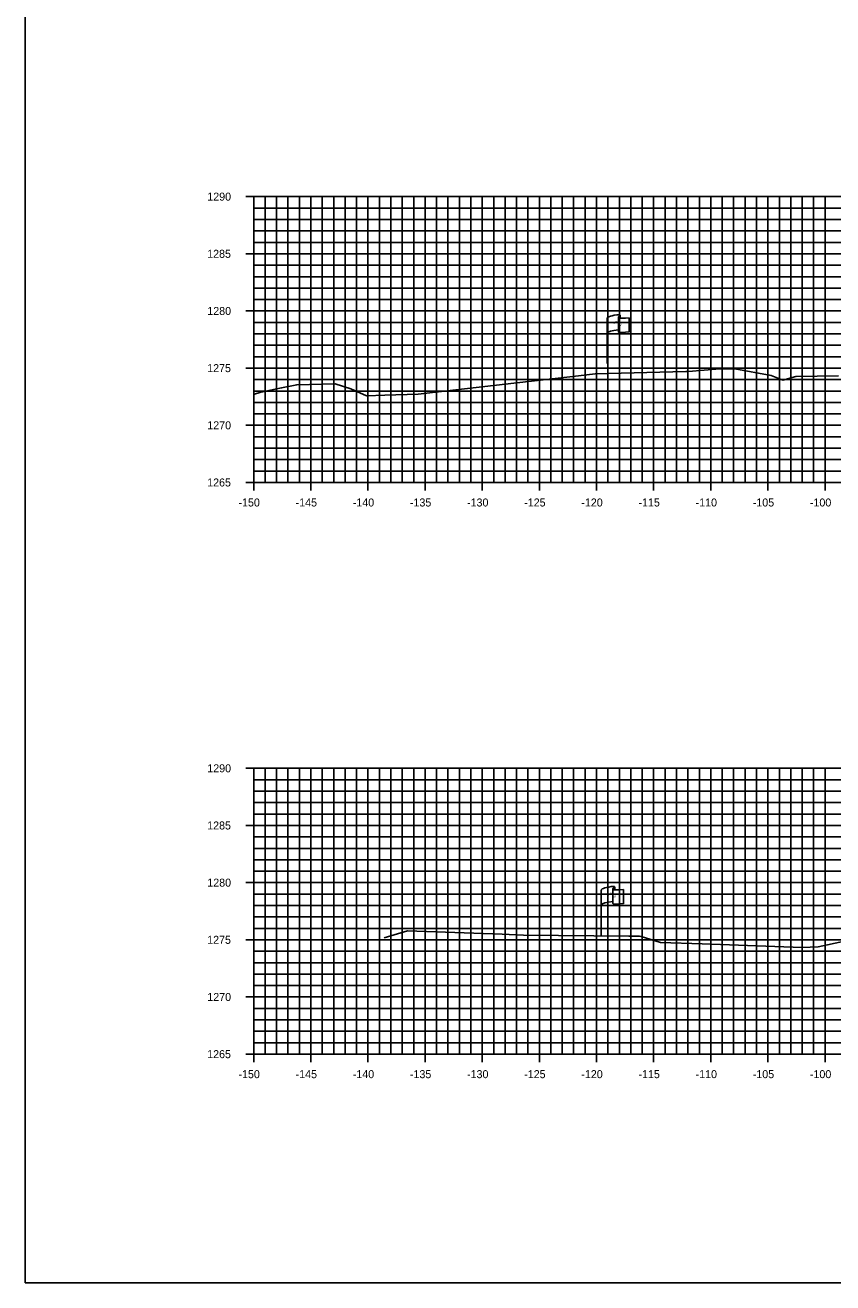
# Model space of a CAD drawing. Extents: x 674939 to 678919, y 750652 to 765176.
# Drawn here: x 678578.5 to 678649.2, y 763116.3 to 763226.3 of the extents above; entities that cross this region are included whole.
import ezdxf

# ---------------------------------------------------------------- set-up
doc = ezdxf.new("R2010")
doc.units = 0
for name, color, linetype in [('Level 10', 7, 'Continuous'), ('Level 20', 7, 'Continuous'), ('Level 28', 7, 'Continuous'), ('Level 4', 7, 'Continuous'), ('Level 8', 7, 'Continuous'), ('Level 9', 7, 'Continuous')]:
    doc.layers.add(name, color=color, linetype=linetype)

msp = doc.modelspace()

# ---------------------------------------------------------------- linework, layer by layer
at = {"layer": 'Level 10'}
for points in [[(678598.53, 763194), (678598.59, 763194.02), (678599.07, 763194.16), (678599.85, 763194.33), (678600.97, 763194.56), (678602.3, 763194.84), (678605.66, 763194.92), (678607.02, 763194.47), (678608.4, 763193.87), (678610.02, 763193.93), (678612.92, 763194.01), (678621.3, 763194.98), (678626.47, 763195.57), (678628.4, 763195.79), (678636.35, 763195.99), (678636.59, 763195.99), (678639.32, 763196.23), (678640.63, 763196.22), (678643.8, 763195.66), (678644.84, 763195.25), (678645.98, 763195.55), (678649.69, 763195.61)], [(678609.95, 763146.47), (678611.42, 763146.91), (678612, 763147.08), (678620.28, 763146.78), (678622.13, 763146.69), (678631.36, 763146.61), (678632.28, 763146.6), (678632.45, 763146.57), (678634.14, 763146.05), (678637.78, 763145.95), (678646.51, 763145.63), (678647.93, 763145.68), (678654.01, 763146.99)]]:
    msp.add_lwpolyline(points, dxfattribs=at)
at = {"layer": 'Level 20'}
for p, q in [((678598.53, 763211.29), (678898.53, 763211.29)), ((678598.53, 763186.29), (678598.53, 763211.29)), ((678599.53, 763186.29), (678599.53, 763211.29)), ((678600.53, 763186.29), (678600.53, 763211.29)), ((678601.53, 763186.29), (678601.53, 763211.29)), ((678602.53, 763186.29), (678602.53, 763211.29)), ((678603.53, 763186.29), (678603.53, 763211.29)), ((678604.53, 763186.29), (678604.53, 763211.29)), ((678605.53, 763186.29), (678605.53, 763211.29)), ((678606.53, 763186.29), (678606.53, 763211.29)), ((678607.53, 763186.29), (678607.53, 763211.29)), ((678608.53, 763186.29), (678608.53, 763211.29)), ((678609.53, 763186.29), (678609.53, 763211.29)), ((678610.53, 763186.29), (678610.53, 763211.29)), ((678611.53, 763186.29), (678611.53, 763211.29)), ((678612.53, 763186.29), (678612.53, 763211.29)), ((678613.53, 763186.29), (678613.53, 763211.29)), ((678614.53, 763186.29), (678614.53, 763211.29)), ((678615.53, 763186.29), (678615.53, 763211.29)), ((678616.53, 763186.29), (678616.53, 763211.29)), ((678617.53, 763186.29), (678617.53, 763211.29)), ((678618.53, 763186.29), (678618.53, 763211.29)), ((678619.53, 763186.29), (678619.53, 763211.29)), ((678620.53, 763186.29), (678620.53, 763211.29)), ((678621.53, 763186.29), (678621.53, 763211.29)), ((678622.53, 763186.29), (678622.53, 763211.29)), ((678623.53, 763186.29), (678623.53, 763211.29)), ((678624.53, 763186.29), (678624.53, 763211.29)), ((678625.53, 763186.29), (678625.53, 763211.29)), ((678626.53, 763186.29), (678626.53, 763211.29)), ((678627.53, 763186.29), (678627.53, 763211.29)), ((678628.53, 763186.29), (678628.53, 763211.29)), ((678629.53, 763186.29), (678629.53, 763211.29)), ((678630.53, 763186.29), (678630.53, 763211.29)), ((678631.53, 763186.29), (678631.53, 763211.29)), ((678632.53, 763186.29), (678632.53, 763211.29)), ((678633.53, 763186.29), (678633.53, 763211.29)), ((678634.53, 763186.29), (678634.53, 763211.29)), ((678635.53, 763186.29), (678635.53, 763211.29)), ((678636.53, 763186.29), (678636.53, 763211.29)), ((678637.53, 763186.29), (678637.53, 763211.29)), ((678638.53, 763186.29), (678638.53, 763211.29)), ((678639.53, 763186.29), (678639.53, 763211.29)), ((678640.53, 763186.29), (678640.53, 763211.29)), ((678641.53, 763186.29), (678641.53, 763211.29)), ((678642.53, 763186.29), (678642.53, 763211.29)), ((678643.53, 763186.29), (678643.53, 763211.29)), ((678644.53, 763186.29), (678644.53, 763211.29)), ((678645.53, 763186.29), (678645.53, 763211.29)), ((678646.53, 763186.29), (678646.53, 763211.29)), ((678647.53, 763186.29), (678647.53, 763211.29)), ((678648.53, 763186.29), (678648.53, 763211.29)), ((678598.53, 763210.29), (678898.53, 763210.29)), ((678598.53, 763209.29), (678898.53, 763209.29)), ((678598.53, 763208.29), (678898.53, 763208.29)), ((678598.53, 763207.29), (678898.53, 763207.29)), ((678598.53, 763206.29), (678898.53, 763206.29)), ((678598.53, 763205.29), (678898.53, 763205.29)), ((678598.53, 763204.29), (678898.53, 763204.29)), ((678598.53, 763203.29), (678898.53, 763203.29)), ((678598.53, 763202.29), (678898.53, 763202.29)), ((678598.53, 763201.29), (678898.53, 763201.29)), ((678598.53, 763200.29), (678898.53, 763200.29)), ((678598.53, 763199.29), (678898.53, 763199.29)), ((678598.53, 763198.29), (678898.53, 763198.29)), ((678598.53, 763197.29), (678898.53, 763197.29)), ((678598.53, 763196.29), (678898.53, 763196.29)), ((678598.53, 763195.29), (678898.53, 763195.29)), ((678598.53, 763194.29), (678898.53, 763194.29)), ((678598.53, 763193.29), (678898.53, 763193.29)), ((678598.53, 763192.29), (678898.53, 763192.29)), ((678598.53, 763191.29), (678898.53, 763191.29)), ((678598.53, 763190.29), (678898.53, 763190.29)), ((678598.53, 763189.29), (678898.53, 763189.29)), ((678598.53, 763188.29), (678898.53, 763188.29)), ((678598.53, 763187.29), (678898.53, 763187.29)), ((678598.53, 763186.29), (678898.53, 763186.29)), ((678598.53, 763161.29), (678898.53, 763161.29)), ((678598.53, 763136.29), (678598.53, 763161.29)), ((678598.53, 763160.29), (678898.53, 763160.29)), ((678599.53, 763136.29), (678599.53, 763161.29)), ((678600.53, 763136.29), (678600.53, 763161.29)), ((678601.53, 763136.29), (678601.53, 763161.29)), ((678602.53, 763136.29), (678602.53, 763161.29)), ((678603.53, 763136.29), (678603.53, 763161.29)), ((678604.53, 763136.29), (678604.53, 763161.29)), ((678605.53, 763136.29), (678605.53, 763161.29)), ((678606.53, 763136.29), (678606.53, 763161.29)), ((678607.53, 763136.29), (678607.53, 763161.29)), ((678608.53, 763136.29), (678608.53, 763161.29)), ((678609.53, 763136.29), (678609.53, 763161.29)), ((678610.53, 763136.29), (678610.53, 763161.29)), ((678611.53, 763136.29), (678611.53, 763161.29)), ((678612.53, 763136.29), (678612.53, 763161.29)), ((678613.53, 763136.29), (678613.53, 763161.29)), ((678614.53, 763136.29), (678614.53, 763161.29)), ((678615.53, 763136.29), (678615.53, 763161.29)), ((678616.53, 763136.29), (678616.53, 763161.29)), ((678617.53, 763136.29), (678617.53, 763161.29)), ((678618.53, 763136.29), (678618.53, 763161.29)), ((678619.53, 763136.29), (678619.53, 763161.29)), ((678620.53, 763136.29), (678620.53, 763161.29)), ((678621.53, 763136.29), (678621.53, 763161.29)), ((678622.53, 763136.29), (678622.53, 763161.29)), ((678623.53, 763136.29), (678623.53, 763161.29)), ((678624.53, 763136.29), (678624.53, 763161.29)), ((678625.53, 763136.29), (678625.53, 763161.29)), ((678626.53, 763136.29), (678626.53, 763161.29)), ((678627.53, 763136.29), (678627.53, 763161.29)), ((678628.53, 763136.29), (678628.53, 763161.29)), ((678629.53, 763136.29), (678629.53, 763161.29)), ((678630.53, 763136.29), (678630.53, 763161.29)), ((678631.53, 763136.29), (678631.53, 763161.29)), ((678632.53, 763136.29), (678632.53, 763161.29)), ((678633.53, 763136.29), (678633.53, 763161.29)), ((678634.53, 763136.29), (678634.53, 763161.29)), ((678635.53, 763136.29), (678635.53, 763161.29)), ((678636.53, 763136.29), (678636.53, 763161.29)), ((678637.53, 763136.29), (678637.53, 763161.29)), ((678638.53, 763136.29), (678638.53, 763161.29)), ((678639.53, 763136.29), (678639.53, 763161.29)), ((678640.53, 763136.29), (678640.53, 763161.29)), ((678641.53, 763136.29), (678641.53, 763161.29)), ((678642.53, 763136.29), (678642.53, 763161.29)), ((678643.53, 763136.29), (678643.53, 763161.29)), ((678644.53, 763136.29), (678644.53, 763161.29)), ((678645.53, 763136.29), (678645.53, 763161.29)), ((678646.53, 763136.29), (678646.53, 763161.29)), ((678647.53, 763136.29), (678647.53, 763161.29)), ((678648.53, 763136.29), (678648.53, 763161.29)), ((678598.53, 763159.29), (678898.53, 763159.29)), ((678598.53, 763158.29), (678898.53, 763158.29)), ((678598.53, 763157.29), (678898.53, 763157.29)), ((678598.53, 763156.29), (678898.53, 763156.29)), ((678598.53, 763155.29), (678898.53, 763155.29)), ((678598.53, 763154.29), (678898.53, 763154.29)), ((678598.53, 763153.29), (678898.53, 763153.29)), ((678598.53, 763152.29), (678898.53, 763152.29)), ((678598.53, 763151.29), (678898.53, 763151.29)), ((678598.53, 763150.29), (678898.53, 763150.29)), ((678598.53, 763149.29), (678898.53, 763149.29)), ((678598.53, 763148.29), (678898.53, 763148.29)), ((678598.53, 763147.29), (678898.53, 763147.29)), ((678598.53, 763146.29), (678898.53, 763146.29)), ((678598.53, 763145.29), (678898.53, 763145.29)), ((678598.53, 763144.29), (678898.53, 763144.29)), ((678598.53, 763143.29), (678898.53, 763143.29)), ((678598.53, 763142.29), (678898.53, 763142.29)), ((678598.53, 763141.29), (678898.53, 763141.29)), ((678598.53, 763140.29), (678898.53, 763140.29)), ((678598.53, 763139.29), (678898.53, 763139.29)), ((678598.53, 763138.29), (678898.53, 763138.29)), ((678598.53, 763137.29), (678898.53, 763137.29)), ((678598.53, 763136.29), (678898.53, 763136.29))]:
    msp.add_line(p, q, dxfattribs=at)
at = {"layer": 'Level 28'}
for p, q in [((678629.45, 763196.69), (678629.45, 763200.64)), ((678630.44, 763200.73), (678630.44, 763200.72)), ((678630.44, 763200.72), (678630.44, 763199.49)), ((678630.61, 763200.89), (678630.61, 763200.65)), ((678631.38, 763200.69), (678631.38, 763199.45)), ((678628.95, 763146.69), (678628.95, 763150.64)), ((678629.95, 763150.73), (678629.95, 763150.72)), ((678629.95, 763150.72), (678629.95, 763149.49)), ((678630.12, 763150.89), (678630.12, 763150.65)), ((678630.88, 763150.69), (678630.88, 763149.45))]:
    msp.add_line(p, q, dxfattribs=at)
for centre, radius, start, end in [((678630.53, 763200.89), 0.0783, 263.0712, 93.9564), ((678630.52, 763200.73), 0.078, 88.6458, 274.2828), ((678630.52, 763199.49), 0.0783, 180, 273.9564), ((678630.03, 763150.73), 0.078, 88.6458, 274.2828), ((678630.04, 763150.89), 0.0783, 263.0712, 93.9564), ((678630.03, 763149.49), 0.0783, 180, 273.9564)]:
    msp.add_arc(centre, radius, start, end, dxfattribs=at)
for centre, major_axis, ratio, start_param, end_param in [((678631.03, 763200.68), (-1.58, -0.04), 0.19887, 5.030368, 6.283185), ((678631.74, 763200.8), (-1.23, -0.13), 0.052933, 0.159456, 1.268315), ((678631.02, 763199.36), (-1.58, -0.04), 0.19887, 5.083035, 6.194897), ((678631.74, 763199.56), (-1.23, -0.13), 0.052933, 0.159456, 1.268315), ((678630.54, 763150.68), (-1.58, -0.04), 0.19887, 5.030368, 6.283185), ((678631.24, 763150.8), (-1.23, -0.13), 0.052933, 0.159456, 1.268315), ((678630.53, 763149.36), (-1.58, -0.04), 0.19887, 5.083035, 6.194897), ((678631.24, 763149.56), (-1.23, -0.13), 0.052933, 0.159456, 1.268315)]:
    msp.add_ellipse(centre, major_axis=major_axis, ratio=ratio, start_param=start_param, end_param=end_param, dxfattribs=at)
at = {"layer": 'Level 4'}
msp.add_lwpolyline([(678578.53, 763116.29), (678918.53, 763116.29), (678918.53, 763336.29), (678578.53, 763336.29)], close=True, dxfattribs=at)
at = {"layer": 'Level 8'}
for p, q in [((678597.83, 763211.29), (678599.23, 763211.29)), ((678598.53, 763186.29), (678598.53, 763211.29)), ((678598.53, 763210.29), (678598.88, 763210.29)), ((678598.53, 763209.29), (678598.88, 763209.29)), ((678598.53, 763208.29), (678598.88, 763208.29)), ((678598.53, 763207.29), (678598.88, 763207.29)), ((678597.83, 763206.29), (678599.23, 763206.29)), ((678598.53, 763205.29), (678598.88, 763205.29)), ((678598.53, 763204.29), (678598.88, 763204.29)), ((678598.53, 763203.29), (678598.88, 763203.29)), ((678598.53, 763202.29), (678598.88, 763202.29)), ((678597.83, 763201.29), (678599.23, 763201.29)), ((678598.53, 763200.29), (678598.88, 763200.29)), ((678598.53, 763199.29), (678598.88, 763199.29)), ((678598.53, 763198.29), (678598.88, 763198.29)), ((678598.53, 763197.29), (678598.88, 763197.29)), ((678597.83, 763196.29), (678599.23, 763196.29)), ((678598.53, 763195.29), (678598.88, 763195.29)), ((678598.53, 763194.29), (678598.88, 763194.29)), ((678598.53, 763193.29), (678598.88, 763193.29)), ((678598.53, 763192.29), (678598.88, 763192.29)), ((678597.83, 763191.29), (678599.23, 763191.29)), ((678598.53, 763190.29), (678598.88, 763190.29)), ((678598.53, 763189.29), (678598.88, 763189.29)), ((678598.53, 763188.29), (678598.88, 763188.29)), ((678598.53, 763187.29), (678598.88, 763187.29)), ((678598.53, 763185.59), (678598.53, 763186.99)), ((678603.53, 763185.59), (678603.53, 763186.99)), ((678608.53, 763185.59), (678608.53, 763186.99)), ((678613.53, 763185.59), (678613.53, 763186.99)), ((678618.53, 763185.59), (678618.53, 763186.99)), ((678623.53, 763185.59), (678623.53, 763186.99)), ((678628.53, 763185.59), (678628.53, 763186.99)), ((678633.53, 763185.59), (678633.53, 763186.99)), ((678638.53, 763185.59), (678638.53, 763186.99)), ((678643.53, 763185.59), (678643.53, 763186.99)), ((678648.53, 763185.59), (678648.53, 763186.99)), ((678597.83, 763186.29), (678599.23, 763186.29)), ((678598.53, 763186.29), (678898.53, 763186.29)), ((678597.83, 763161.29), (678599.23, 763161.29)), ((678598.53, 763136.29), (678598.53, 763161.29)), ((678598.53, 763160.29), (678598.88, 763160.29)), ((678598.53, 763159.29), (678598.88, 763159.29)), ((678598.53, 763158.29), (678598.88, 763158.29)), ((678598.53, 763157.29), (678598.88, 763157.29)), ((678597.83, 763156.29), (678599.23, 763156.29)), ((678598.53, 763155.29), (678598.88, 763155.29)), ((678598.53, 763154.29), (678598.88, 763154.29)), ((678598.53, 763153.29), (678598.88, 763153.29)), ((678598.53, 763152.29), (678598.88, 763152.29)), ((678597.83, 763151.29), (678599.23, 763151.29)), ((678598.53, 763150.29), (678598.88, 763150.29)), ((678598.53, 763149.29), (678598.88, 763149.29)), ((678598.53, 763148.29), (678598.88, 763148.29)), ((678598.53, 763147.29), (678598.88, 763147.29)), ((678597.83, 763146.29), (678599.23, 763146.29)), ((678598.53, 763145.29), (678598.88, 763145.29)), ((678598.53, 763144.29), (678598.88, 763144.29)), ((678598.53, 763143.29), (678598.88, 763143.29)), ((678598.53, 763142.29), (678598.88, 763142.29)), ((678597.83, 763141.29), (678599.23, 763141.29)), ((678598.53, 763140.29), (678598.88, 763140.29)), ((678598.53, 763139.29), (678598.88, 763139.29)), ((678598.53, 763138.29), (678598.88, 763138.29)), ((678598.53, 763137.29), (678598.88, 763137.29)), ((678597.83, 763136.29), (678599.23, 763136.29)), ((678598.53, 763135.59), (678598.53, 763136.99)), ((678598.53, 763136.29), (678898.53, 763136.29)), ((678603.53, 763135.59), (678603.53, 763136.99)), ((678608.53, 763135.59), (678608.53, 763136.99)), ((678613.53, 763135.59), (678613.53, 763136.99)), ((678618.53, 763135.59), (678618.53, 763136.99)), ((678623.53, 763135.59), (678623.53, 763136.99)), ((678628.53, 763135.59), (678628.53, 763136.99)), ((678633.53, 763135.59), (678633.53, 763136.99)), ((678638.53, 763135.59), (678638.53, 763136.99)), ((678643.53, 763135.59), (678643.53, 763136.99)), ((678648.53, 763135.59), (678648.53, 763136.99))]:
    msp.add_line(p, q, dxfattribs=at)

# ---------------------------------------------------------------- texts
at = {"layer": 'Level 28'}
for s, height, rotation, p in [('R ', 0.2, 9.9884, (678629.97, 763200.14)), (' O', 0.2, 9.9884, (678630.11, 763200.18)), ('W', 0.2, 351.1788, (678630.44, 763200.01)), ('DWB 11-9-07', 0.01, 90, (678630.61, 763200.65)), ('DWB 11-9-07', 0.01, 5.0717, (678631.28, 763199.45)), ('DWB 11-9-07', 0.01, 90, (678629.44, 763196.69)), ('R ', 0.2, 9.9884, (678629.47, 763150.14)), (' O', 0.2, 9.9884, (678629.62, 763150.18)), ('DWB 11-9-07', 0.01, 90, (678630.11, 763150.65)), ('W', 0.2, 351.1788, (678629.95, 763150.01)), ('DWB 11-9-07', 0.01, 5.0717, (678630.78, 763149.45)), ('DWB 11-9-07', 0.01, 90, (678628.95, 763146.69))]:
    msp.add_text(s, height=height, rotation=rotation, dxfattribs=at).set_placement(p)
at = {"layer": 'Level 9'}
for s, p in [('1290', (678594.47, 763210.94)), ('1285', (678594.46, 763205.94)), ('1280', (678594.47, 763200.94)), ('1275', (678594.46, 763195.94)), ('1270', (678594.47, 763190.94)), ('1265', (678594.46, 763185.94)), ('-150', (678597.2, 763184.19)), ('-145', (678602.2, 763184.19)), ('-140', (678607.2, 763184.19)), ('-135', (678612.2, 763184.19)), ('-130', (678617.2, 763184.19)), ('-125', (678622.2, 763184.19)), ('-120', (678627.2, 763184.19)), ('-115', (678632.2, 763184.19)), ('-110', (678637.2, 763184.19)), ('-105', (678642.2, 763184.19)), ('-100', (678647.2, 763184.19)), ('1290', (678594.47, 763160.94)), ('1285', (678594.46, 763155.94)), ('1280', (678594.47, 763150.94)), ('1275', (678594.46, 763145.94)), ('1270', (678594.47, 763140.94)), ('1265', (678594.46, 763135.94)), ('-150', (678597.2, 763134.19)), ('-145', (678602.2, 763134.19)), ('-140', (678607.2, 763134.19)), ('-135', (678612.2, 763134.19)), ('-130', (678617.2, 763134.19)), ('-125', (678622.2, 763134.19)), ('-120', (678627.2, 763134.19)), ('-115', (678632.2, 763134.19)), ('-110', (678637.2, 763134.19)), ('-105', (678642.2, 763134.19)), ('-100', (678647.2, 763134.19))]:
    msp.add_text(s, height=0.7, dxfattribs=at).set_placement(p)

doc.saveas('drawing.dxf')
